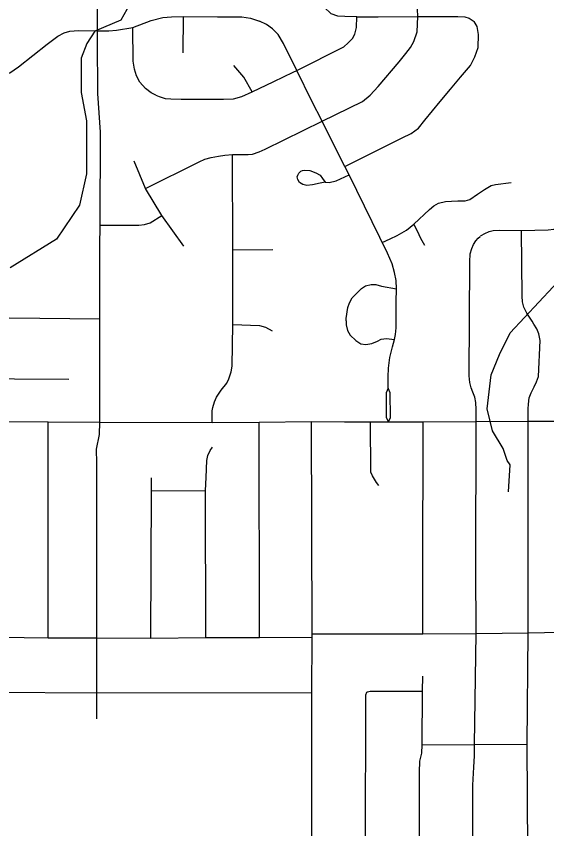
# Model space of a CAD drawing. Extents: x -1403959 to 81668, y -1400582 to 11018.
# Drawn here: x 6695.1 to 6754.7, y 8575.1 to 8666.3 of the extents above; entities that cross this region are included whole.
import ezdxf

# ---------------------------------------------------------------- set-up
doc = ezdxf.new("R2010")
doc.units = 0
for name, color, linetype in [('tdCiSectNmbr', 7, 'Continuous'), ('tdCiSectTwpRng', 7, 'Continuous'), ('tdCoSurfBitum', 7, 'Continuous')]:
    doc.layers.add(name, color=color, linetype=linetype)

msp = doc.modelspace()

# ---------------------------------------------------------------- linework, layer by layer
at = {"layer": 'tdCiSectNmbr'}
for points in [[(6704.461, 8620.727), (6704.459, 8632.323), (6704.466, 8640.475), (6704.507, 8642.825), (6704.518, 8653.263), (6704.216, 8657.619), (6704.175, 8663.598), (6704.186, 8664.653), (6704.176, 8676.236), (6704.196, 8680.007), (6704.176, 8683.406), (6704.176, 8683.406)], [(6693.248, 8620.79), (6698.652, 8620.758), (6704.461, 8620.727), (6717.072, 8620.704), (6722.354, 8620.733), (6728.231, 8620.789), (6731.915, 8620.773), (6734.867, 8620.759), (6736.861, 8620.759), (6740.768, 8620.759), (6746.707, 8620.803), (6752.577, 8620.819), (6757.855, 8620.844), (6768.336, 8620.953), (6773.914, 8620.988), (6782.157, 8621.041), (6787.831, 8621.026), (6788.422, 8621.03), (6790.209, 8621.022)], [(6728.254, 8572.644), (6728.254, 8590.385), (6728.298, 8596.589), (6728.297, 8596.952), (6728.231, 8620.789)]]:
    msp.add_lwpolyline(points, dxfattribs=at)
at = {"layer": 'tdCiSectTwpRng'}
for points in [[(6733.337, 8666.213), (6731.983, 8666.233), (6731.18, 8666.283), (6730.427, 8666.534), (6729.649, 8667.287), (6729.197, 8667.99), (6729.004, 8668.739), (6728.959, 8670.05), (6728.914, 8672.379)], [(6740.162, 8666.238), (6740.112, 8667.89), (6740.112, 8669.321)], [(6704.186, 8664.653), (6705.46, 8664.62), (6706.328, 8664.697), (6708.166, 8665.003), (6710.221, 8665.799), (6711.526, 8666.134), (6712.513, 8666.214), (6713.851, 8666.233), (6717.654, 8666.224), (6720.417, 8666.21), (6721.358, 8666.05), (6722.397, 8665.737)], [(6710.735, 8657.433), (6711.108, 8657.26), (6711.793, 8657.053), (6712.445, 8656.989), (6713.576, 8656.973), (6716.671, 8656.956), (6718.358, 8656.972), (6719.457, 8657.004), (6720.401, 8657.275), (6721.556, 8657.784), (6723.999, 8658.962), (6726.151, 8660.007), (6726.579, 8660.197), (6731.866, 8662.852), (6732.354, 8663.299), (6732.814, 8663.759), (6733.107, 8664.275), (6733.274, 8665.001), (6733.337, 8666.213), (6735.73, 8666.222), (6740.162, 8666.238), (6741.908, 8666.251), (6744.678, 8666.263), (6745.444, 8666.207), (6745.918, 8666.068), (6746.513, 8665.694)], [(6713.819, 8662.155), (6713.851, 8666.233)], [(6737.768, 8635.678), (6737.725, 8636.605), (6737.551, 8637.504), (6737.276, 8638.49), (6736.769, 8639.671), (6732.443, 8648.473), (6731.958, 8649.407), (6730.831, 8651.614), (6729.438, 8654.51), (6728.275, 8656.734), (6726.579, 8660.197), (6725.074, 8663.232), (6724.466, 8664.232), (6723.831, 8664.852), (6723.179, 8665.345), (6722.397, 8665.737)], [(6731.958, 8649.407), (6738.406, 8652.625), (6739.418, 8653.125), (6740.23, 8653.73), (6740.962, 8654.623), (6742.682, 8656.71), (6743.841, 8658.074), (6744.972, 8659.444), (6746.083, 8660.742), (6746.577, 8661.714), (6746.943, 8662.782), (6746.991, 8664.212), (6746.831, 8665.136), (6746.513, 8665.694)], [(6739.738, 8663.444), (6740.094, 8664.511), (6740.162, 8666.238)], [(6673.995, 8659.626), (6676.942, 8659.609), (6682.437, 8659.65), (6690.288, 8659.617), (6692.081, 8659.606), (6693.524, 8659.639), (6694.358, 8659.933), (6695.328, 8660.587), (6698.549, 8663.159), (6699.744, 8664.039), (6700.466, 8664.423), (6701.1, 8664.609), (6702.044, 8664.664), (6704.186, 8664.653)], [(6710.735, 8657.433), (6710.216, 8657.674), (6709.584, 8658.181), (6708.963, 8658.882), (6708.565, 8659.597), (6708.342, 8660.346), (6708.183, 8661.222), (6708.166, 8665.003)], [(6709.601, 8646.952), (6715.599, 8649.937), (6716.238, 8650.247), (6716.96, 8650.412), (6717.764, 8650.577), (6718.507, 8650.701), (6719.373, 8650.742), (6720.651, 8650.763), (6721.117, 8650.759), (6721.612, 8650.8), (6722.334, 8651.068), (6723.015, 8651.357), (6729.438, 8654.51), (6733.942, 8656.714), (6734.806, 8657.411), (6735.712, 8658.402), (6738.076, 8661.167), (6738.831, 8662.09), (6739.347, 8662.76), (6739.738, 8663.444)], [(6721.556, 8657.784), (6720.617, 8659.44), (6719.486, 8660.747)], [(6713.89, 8640.475), (6711.436, 8643.919), (6709.601, 8646.952), (6708.302, 8650.026)], [(6717.072, 8620.704), (6717.062, 8621.977), (6717.129, 8622.387), (6717.323, 8622.99), (6717.573, 8623.515), (6718.093, 8624.316), (6718.71, 8625.116), (6718.951, 8625.579), (6719.201, 8626.353), (6719.325, 8627.013), (6719.387, 8631.667), (6719.406, 8640.069), (6719.373, 8650.742)], [(6729.747, 8647.659), (6729.211, 8647.527), (6728.322, 8647.357), (6727.708, 8647.298), (6727.27, 8647.398), (6726.884, 8647.632), (6726.697, 8647.936), (6726.633, 8648.269), (6726.674, 8648.457), (6726.79, 8648.655), (6727.018, 8648.872), (6727.211, 8648.96), (6727.48, 8649.001), (6728.041, 8648.977), (6728.714, 8648.708), (6729.199, 8648.445), (6729.468, 8648.082), (6729.747, 8647.659), (6729.747, 8647.659), (6730.2, 8647.634), (6730.999, 8647.807), (6732.443, 8648.473)], [(6736.171, 8640.889), (6737.051, 8641.301), (6737.863, 8641.659), (6738.904, 8642.263), (6739.731, 8642.947), (6741.464, 8644.601), (6741.957, 8644.983), (6742.474, 8645.301), (6743.261, 8645.492), (6743.961, 8645.523), (6744.653, 8645.571), (6745.48, 8645.571), (6746.013, 8645.706), (6746.863, 8646.295), (6747.65, 8646.835), (6748.422, 8647.265), (6748.899, 8647.376), (6750.648, 8647.615)], [(6747.226, 8641.611), (6747.285, 8641.661), (6747.691, 8641.905), (6748.168, 8642.109), (6748.641, 8642.231), (6749.371, 8642.258), (6751.814, 8642.243), (6754.82, 8642.29), (6755.462, 8642.364), (6756.24, 8642.588), (6757.955, 8643.512), (6760.571, 8645.195), (6760.907, 8645.495)], [(6704.507, 8642.825), (6708.817, 8642.825), (6709.456, 8642.908), (6710.116, 8643.094), (6711.436, 8643.919)], [(6740.956, 8640.544), (6740.517, 8641.327), (6740.125, 8642.166), (6739.731, 8642.947)], [(6752.546, 8597.066), (6752.577, 8620.819), (6752.556, 8622.225), (6752.587, 8622.758), (6752.687, 8623.463), (6752.906, 8624.026), (6753.219, 8624.683), (6753.516, 8625.246), (6753.735, 8625.857), (6753.897, 8629.894), (6753.758, 8630.624), (6753.538, 8631.191), (6753.213, 8631.736), (6753.006, 8632.043), (6752.403, 8632.958), (6752.091, 8633.63), (6751.929, 8634.21), (6751.894, 8634.847), (6751.814, 8642.243)], [(6746.366, 8572.705), (6746.366, 8579.997), (6746.447, 8581.99), (6746.544, 8583.298), (6746.543, 8584.546), (6746.732, 8597.018), (6746.668, 8604.386), (6746.707, 8620.803), (6746.723, 8622.133), (6746.691, 8622.931), (6746.566, 8623.541), (6746.363, 8624.089), (6746.16, 8624.589), (6746.003, 8625.184), (6745.939, 8625.918), (6746.006, 8638.72), (6746.06, 8639.626), (6746.236, 8640.221), (6746.438, 8640.654), (6746.695, 8641.06), (6746.934, 8641.364), (6747.178, 8641.571)], [(6719.406, 8640.069), (6723.881, 8640.09)], [(6732.114, 8632.101), (6732.114, 8632.338), (6732.295, 8633.602), (6732.493, 8634.13), (6732.806, 8634.691), (6733.828, 8635.73), (6734.29, 8636.027), (6734.914, 8636.171), (6735.436, 8636.156), (6736.073, 8635.982), (6737.768, 8635.678)], [(6736.828, 8624.553), (6736.845, 8625.799), (6736.878, 8626.788), (6737.043, 8627.992), (6737.323, 8629.188), (6737.553, 8630.012), (6737.669, 8630.573), (6737.751, 8631.315), (6737.751, 8632.75), (6737.751, 8634.218), (6737.768, 8635.678)], [(6691.973, 8632.416), (6692.698, 8632.407), (6693.278, 8632.39), (6694.363, 8632.424), (6704.459, 8632.323)], [(6732.114, 8632.101), (6732.114, 8631.662), (6732.279, 8631.002), (6732.559, 8630.491), (6733.202, 8629.881), (6733.762, 8629.518), (6734.339, 8629.435), (6735.015, 8629.567), (6735.625, 8629.831), (6736.037, 8630.045), (6736.647, 8630.095), (6737.553, 8630.012)], [(6719.387, 8631.667), (6722.398, 8631.584), (6723.078, 8631.398), (6723.8, 8630.965)], [(6678.252, 8624.866), (6679.605, 8625.618), (6681.453, 8625.604), (6687.964, 8625.612), (6694.872, 8625.574), (6700.975, 8625.553)], [(6736.828, 8624.553), (6736.606, 8624.009), (6736.63, 8621.242), (6736.861, 8620.759)], [(6736.861, 8620.759), (6737.096, 8621.233), (6737.075, 8624.033), (6736.828, 8624.553)], [(6698.639, 8596.527), (6698.652, 8620.758)], [(6704.1, 8587.435), (6704.116, 8590.338), (6704.1, 8596.511), (6704.115, 8616.131), (6704.098, 8617.681), (6704.405, 8619.35), (6704.461, 8620.726), (6704.461, 8620.727)], [(6722.377, 8596.574), (6722.354, 8620.733)], [(6735.806, 8613.611), (6735.537, 8613.957), (6735.294, 8614.322), (6735.078, 8614.703), (6734.89, 8615.099), (6734.867, 8620.759)], [(6740.746, 8596.955), (6740.726, 8603.148), (6740.768, 8620.759)], [(6716.394, 8614.505), (6716.481, 8616.408), (6716.566, 8616.97), (6716.839, 8617.532), (6717.094, 8617.924)], [(6710.182, 8596.475), (6710.268, 8613.002), (6710.268, 8614.336), (6710.268, 8614.483)], [(6716.345, 8596.543), (6716.328, 8613.053), (6716.394, 8614.505)], [(6710.268, 8613.002), (6716.328, 8613.053)], [(6752.546, 8597.066), (6756.233, 8597.145), (6757.789, 8597.141), (6757.789, 8597.141)], [(6693.253, 8596.59), (6698.639, 8596.527), (6704.1, 8596.511), (6710.182, 8596.475), (6716.345, 8596.543), (6722.377, 8596.574), (6728.298, 8596.589)], [(6728.297, 8596.952), (6740.746, 8596.955), (6746.732, 8597.018), (6752.546, 8597.066)], [(6752.468, 8536.204), (6752.539, 8548.35), (6752.509, 8560.405), (6752.526, 8572.6), (6752.454, 8584.592), (6752.546, 8597.066)], [(6740.282, 8512.004), (6740.282, 8512.012), (6740.343, 8524.12), (6740.324, 8536.226), (6740.34, 8548.329), (6740.301, 8553.819), (6740.321, 8560.421), (6740.351, 8572.678), (6740.36, 8581.436), (6740.404, 8582.682), (6740.609, 8583.59), (6740.656, 8584.5), (6740.707, 8590.52), (6740.729, 8592.225)], [(6688.962, 8590.607), (6690.135, 8590.575), (6691.388, 8590.464), (6692.434, 8590.433), (6704.116, 8590.338), (6728.254, 8590.385)], [(6734.29, 8524.148), (6734.271, 8536.184), (6734.29, 8548.309), (6734.276, 8553.739), (6734.25, 8560.394), (6734.302, 8572.678), (6734.311, 8590.121), (6734.453, 8590.424), (6734.516, 8590.443)], [(6734.516, 8590.443), (6734.817, 8590.536), (6740.707, 8590.52)], [(6740.656, 8584.5), (6746.543, 8584.546), (6752.454, 8584.592)]]:
    msp.add_lwpolyline(points, dxfattribs=at)
at = {"layer": 'tdCoSurfBitum'}
for points in [[(6708.178, 8668.257), (6706.799, 8665.817), (6703.895, 8664.602), (6702.976, 8663.23), (6702.362, 8661.552), (6702.354, 8657.736), (6702.958, 8654.528), (6702.946, 8648.574), (6702.176, 8645.064), (6699.571, 8641.253), (6694.373, 8638.058)], [(6750.368, 8612.893), (6750.527, 8615.946), (6750.222, 8616.405), (6749.767, 8617.78), (6748.55, 8619.768), (6747.943, 8622.212), (6748.41, 8626.028), (6749.33, 8628.315), (6750.557, 8630.756), (6756.985, 8637.612)]]:
    msp.add_lwpolyline(points, dxfattribs=at)

doc.saveas('drawing.dxf')
